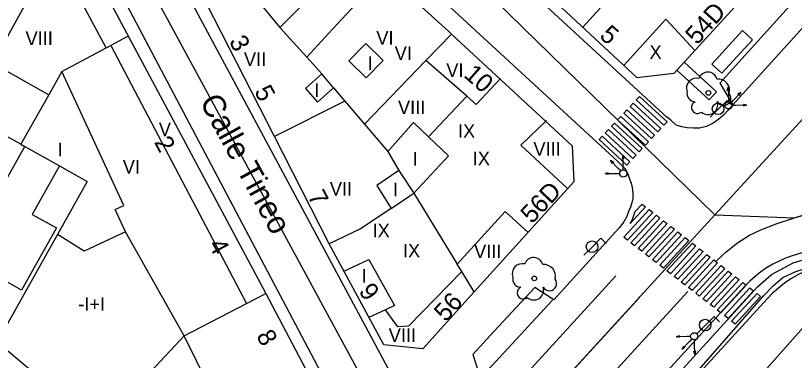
# Model space of a CAD drawing. Extents: x 282771 to 285132, y 4823109 to 4825496.
# Drawn here: x 284261.2 to 284346.9, y 4823577.3 to 4823615.2 of the extents above; entities that cross this region are included whole.
import ezdxf

# ---------------------------------------------------------------- set-up
doc = ezdxf.new("R2010")
doc.units = 0
for name, color, linetype in [('ACERA-BORDILLO', 7, 'Continuous'), ('ACERA-INTERIOR', 7, 'Continuous'), ('ARBOL', 7, 'Continuous'), ('CALLE-EJE', 7, 'Continuous'), ('CALLE-TEXTO', 7, 'Continuous'), ('CARRIL-BICI-AREA', 7, 'Continuous'), ('CARRIL-BICI-EJE', 7, 'Continuous'), ('EDIFICIO', 7, 'Continuous'), ('FAROLA', 7, 'Continuous'), ('INTERIOR-EDIFICIO', 7, 'Continuous'), ('MARQUESINA-BUS', 7, 'Continuous'), ('MEDIANERA', 7, 'Continuous'), ('NUM-LOCAL', 7, 'Continuous'), ('NUM-PORTAL', 7, 'Continuous'), ('PASO-PEATONES', 7, 'Continuous'), ('SEMAFORO', 7, 'Continuous'), ('SENAL-VIARIA', 7, 'Continuous'), ('TXT-ALTURA-EDIFICIO', 7, 'Continuous'), ('ZONA-VERDE', 7, 'Continuous')]:
    doc.layers.add(name, color=color, linetype=linetype)

msp = doc.modelspace()

# ---------------------------------------------------------------- linework, layer by layer
at = {"layer": 'ACERA-BORDILLO'}
for points in [[(284332.945, 4823604.02), (284310.402, 4823624.775), (284309.054, 4823626.142), (284308.526, 4823626.939), (284308.4, 4823627.583), (284308.426, 4823628.118), (284308.5, 4823628.506), (284308.684, 4823628.968), (284309.072, 4823629.485), (284309.735, 4823630.121), (284310.665, 4823631.141), (284354.349, 4823679.172)], [(284279.531, 4823643.35), (284327.499, 4823599.153), (284328.237, 4823598.414), (284328.607, 4823597.804), (284328.791, 4823597.25), (284328.957, 4823596.77), (284329.068, 4823596.308), (284329.161, 4823595.662), (284329.145, 4823595.097), (284329.029, 4823594.611), (284328.882, 4823594.118), (284328.686, 4823593.651), (284328.476, 4823593.101), (284328.156, 4823592.511), (284327.666, 4823591.841), (284320.472, 4823583.913), (284318.358, 4823585.287), (284313.886, 4823580.471), (284311.526, 4823577.891), (284312.436, 4823575.176)], [(284303.253, 4823574.476), (284270.046, 4823636.392)], [(284357.541, 4823628.584), (284338.747, 4823607.792), (284340.168, 4823605.4), (284339.665, 4823604.814), (284339.148, 4823604.278), (284338.631, 4823603.816), (284337.985, 4823603.373), (284337.283, 4823603.022), (284336.49, 4823602.837), (284335.843, 4823602.819), (284335.142, 4823602.874), (284334.532, 4823602.985), (284333.923, 4823603.17), (284333.325, 4823603.706), (284332.923, 4823604.037)], [(284270.337, 4823622.329), (284299.232, 4823567.514)], [(284409.685, 4823606.565), (284349.652, 4823587.674), (284348.853, 4823587.393), (284348.068, 4823587.059), (284347.304, 4823586.672), (284346.565, 4823586.234), (284345.857, 4823585.749), (284345.184, 4823585.219), (284344.549, 4823584.649), (284343.958, 4823584.042), (284276.266, 4823509.959), (284275.575, 4823509.113), (284275.024, 4823507.957), (284274.688, 4823507.042), (284274.413, 4823506.099), (284274.22, 4823505.129), (284274.074, 4823503.815)]]:
    msp.add_lwpolyline(points, dxfattribs=at)
at = {"layer": 'ACERA-INTERIOR'}
msp.add_lwpolyline([(284333.998, 4823609.213), (284337.573, 4823605.946), (284338.383, 4823606.832), (284334.805, 4823610.101)], dxfattribs=at)
at = {"layer": 'ARBOL'}
for centre in [(284337.479, 4823606.712), (284318.306, 4823586.284)]:
    msp.add_circle(centre, 0.255, dxfattribs=at)
for centre, radius, start, end in [((284337.409, 4823607.972), 1.038, 15.64228, 161.38435), ((284336.149, 4823607.242), 1.097, 75.4318, 200.55608), ((284338.539, 4823606.972), 1.272, 345.03273, 95.79925), ((284336.039, 4823606.672), 0.935, 168.59898, 268.13236), ((284339.149, 4823606.142), 0.797, 208.96246, 38.99103), ((284336.279, 4823605.122), 0.672, 113.73672, 309.4725), ((284337.419, 4823605.422), 1.086, 228.95447, 17.92796), ((284318.236, 4823587.544), 1.038, 15.64228, 161.38435), ((284316.976, 4823586.814), 1.097, 75.4318, 200.55608), ((284319.366, 4823586.544), 1.272, 345.03273, 95.79925), ((284316.866, 4823586.244), 0.935, 168.59898, 268.13236), ((284319.976, 4823585.714), 0.797, 208.96246, 38.99103), ((284317.106, 4823584.694), 0.672, 113.73672, 309.4725), ((284318.246, 4823584.994), 1.086, 228.95447, 17.92796)]:
    msp.add_arc(centre, radius, start, end, dxfattribs=at)
at = {"layer": 'CALLE-EJE'}
for points in [[(284392.778, 4823652.894), (284338.187, 4823593.294)], [(284263.797, 4823640.879), (284307.693, 4823559.92)], [(284301.976, 4823628.669), (284338.187, 4823593.294)], [(284338.187, 4823593.294), (284346.949, 4823592.97), (284404.881, 4823610.502), (284448.846, 4823624.555)], [(284338.187, 4823593.294), (284307.693, 4823559.92)]]:
    msp.add_lwpolyline(points, dxfattribs=at)
at = {"layer": 'CARRIL-BICI-AREA'}
msp.add_line((284399.296, 4823604.972), (284346.712, 4823588.768), dxfattribs=at)
for points in [[(284260.644, 4823520.74), (284274.212, 4823508.051), (284279.026, 4823513.103), (284293.348, 4823528.804), (284310.654, 4823547.73), (284331.136, 4823570.156), (284343.531, 4823584.357), (284344.589, 4823585.481), (284345.681, 4823586.377), (284347.11, 4823587.052), (284350.443, 4823588.124), (284401.327, 4823603.978), (284398.813, 4823613.239), (284399.079, 4823613.731)], [(284346.712, 4823588.768), (284345.98, 4823588.508), (284345.263, 4823588.199), (284344.563, 4823587.843), (284343.888, 4823587.441), (284343.24, 4823586.995), (284342.623, 4823586.509), (284342.043, 4823585.986), (284341.501, 4823585.43), (284277.055, 4823514.898), (284273.742, 4823511.239), (284270.536, 4823514.147), (284264.465, 4823519.878), (284262.421, 4823521.543)]]:
    msp.add_lwpolyline(points, dxfattribs=at)
at = {"layer": 'CARRIL-BICI-EJE'}
msp.add_lwpolyline([(284215.265, 4823570.549), (284218.177, 4823566.097), (284221.975, 4823559.827), (284223.35, 4823557.329), (284224.049, 4823554.812), (284224.678, 4823551.292), (284234.479, 4823534.812), (284238.542, 4823529.486), (284241.361, 4823526.526), (284243.527, 4823525.081), (284246.137, 4823523.869), (284251.682, 4823522.843), (284256.364, 4823522.19), (284260.921, 4823521.817), (284267.397, 4823515.687), (284273.876, 4823509.571), (284342.869, 4823585.356), (284344.418, 4823586.702), (284346.824, 4823588.007), (284349.882, 4823588.905)], dxfattribs=at)
at = {"layer": 'EDIFICIO'}
for points in [[(284319.236, 4823638.799), (284329.846, 4823650.488), (284336.036, 4823657.298), (284342.836, 4823664.778), (284349.556, 4823672.178), (284354.956, 4823678.128), (284357.696, 4823678.128), (284367.116, 4823669.698), (284377.999, 4823660.131), (284378.073, 4823657.804), (284372.656, 4823651.748), (284367.256, 4823645.808), (284359.086, 4823636.819), (284352.596, 4823629.679), (284341.946, 4823617.959), (284333.666, 4823608.849), (284329.616, 4823608.359), (284319.786, 4823617.539), (284311.036, 4823625.709), (284310.496, 4823629.179), (284319.236, 4823638.799)], [(284293.157, 4823627.759), (284301.796, 4823619.919), (284308.856, 4823613.499), (284309.196, 4823613.199), (284322.472, 4823600.902), (284322.648, 4823596.922), (284311.696, 4823584.809), (284306.036, 4823578.539), (284301.736, 4823578.959), (284295.717, 4823590.099), (284289.687, 4823601.929), (284281.377, 4823618.239), (284276.057, 4823628.679), (284271.327, 4823637.949), (284273.445, 4823641.9), (284277.239, 4823642.226), (284283.457, 4823636.579), (284283.577, 4823636.459), (284293.157, 4823627.759)], [(284274.437, 4823544.129), (284262.327, 4823530.95), (284257.307, 4823525.49), (284247.387, 4823526.86), (284241.067, 4823537.3), (284226.927, 4823560.659), (284232.977, 4823571.379), (284242.807, 4823588.789), (284252.607, 4823606.169), (284262.347, 4823623.549), (284266.857, 4823625.589), (284288.747, 4823584.619), (284297.077, 4823568.809), (284285.407, 4823556.089), (284274.437, 4823544.129)]]:
    msp.add_lwpolyline(points, dxfattribs=at)
at = {"layer": 'FAROLA'}
for p, q in [((284339.524, 4823605.896), (284338.584, 4823604.966)), ((284340.114, 4823605.306), (284339.524, 4823605.896)), ((284338.584, 4823604.966), (284337.654, 4823604.026)), ((284325.641, 4823590.709), (284324.701, 4823589.779)), ((284326.231, 4823590.119), (284325.641, 4823590.709)), ((284324.701, 4823589.779), (284323.771, 4823588.839)), ((284338.1, 4823582.081), (284337.16, 4823581.151)), ((284338.69, 4823581.491), (284338.1, 4823582.081)), ((284337.16, 4823581.151), (284336.23, 4823580.211))]:
    msp.add_line(p, q, dxfattribs=at)
for centre in [(284338.544, 4823604.966), (284324.661, 4823589.779), (284337.12, 4823581.151)]:
    msp.add_circle(centre, 0.637, dxfattribs=at)
at = {"layer": 'INTERIOR-EDIFICIO'}
for points in [[(284293.107, 4823616.729), (284287.587, 4823622.239), (284282.237, 4823627.599), (284280.257, 4823625.619), (284283.597, 4823621.879), (284285.318, 4823619.98), (284290.301, 4823613.923), (284293.107, 4823616.729)], [(284297.896, 4823610.229), (284299.806, 4823608.369), (284301.666, 4823610.289), (284299.746, 4823612.139), (284297.896, 4823610.229)], [(284258.767, 4823557.469), (284270.347, 4823569.869), (284276.127, 4823576.059), (284282.987, 4823569.869), (284285.017, 4823572.119), (284284.647, 4823572.439), (284282.497, 4823574.379), (284279.767, 4823579.959), (284273.307, 4823591.399), (284272.167, 4823593.879), (284273.097, 4823594.309), (284266.297, 4823609.079), (284264.847, 4823606.509), (284261.764, 4823601.057), (284259.582, 4823602.275)], [(284293.106, 4823607.183), (284294.902, 4823608.799)], [(284296.204, 4823607.28), (284294.902, 4823608.799)], [(284293.106, 4823607.183), (284294.444, 4823605.696)], [(284294.444, 4823605.696), (284296.204, 4823607.28)], [(284305.056, 4823595.659), (284308.856, 4823599.779), (284306.646, 4823601.879), (284304.996, 4823603.449), (284302.176, 4823600.249)], [(284258.217, 4823593.729), (284262.225, 4823600.799), (284266.024, 4823598.679), (284269.087, 4823596.969), (284265.792, 4823591.112), (284259.137, 4823579.279)], [(284302.176, 4823600.249), (284303.392, 4823598.155), (284300.964, 4823596.536), (284302.559, 4823593.994), (284305.056, 4823595.659)], [(284297.348, 4823587.08), (284299.466, 4823588.079), (284300.076, 4823588.379), (284302.906, 4823583.309), (284301.916, 4823582.829), (284300.105, 4823581.978)]]:
    msp.add_lwpolyline(points, dxfattribs=at)
at = {"layer": 'MARQUESINA-BUS'}
msp.add_lwpolyline([(284342.334, 4823612.565), (284341.227, 4823613.577), (284337.854, 4823609.886), (284338.961, 4823608.874), (284342.334, 4823612.565)], dxfattribs=at)
at = {"layer": 'MEDIANERA'}
for points in [[(284266.297, 4823609.079), (284271.177, 4823611.679), (284266.177, 4823621.019), (284264.577, 4823620.709), (284258.657, 4823609.989), (284264.847, 4823606.509)], [(284293.247, 4823610.639), (284296.096, 4823613.739), (284301.796, 4823619.919)], [(284321.596, 4823619.559), (284325.546, 4823616.039), (284323.646, 4823613.939)], [(284328.156, 4823609.719), (284332.776, 4823614.819), (284335.976, 4823611.389)], [(284293.247, 4823610.639), (284290.301, 4823613.923)], [(284306.376, 4823610.279), (284309.196, 4823613.199)], [(284273.587, 4823612.969), (284271.677, 4823611.949), (284286.635, 4823583.523)], [(284271.177, 4823611.679), (284271.677, 4823611.949)], [(284293.247, 4823610.639), (284294.902, 4823608.799)], [(284299.616, 4823603.259), (284306.376, 4823610.279)], [(284310.876, 4823606.349), (284306.376, 4823610.279)], [(284314.576, 4823608.309), (284311.916, 4823605.449), (284310.876, 4823606.349)], [(284296.204, 4823607.28), (284297.446, 4823605.809), (284299.616, 4823603.259)], [(284310.876, 4823606.349), (284306.646, 4823601.879)], [(284297.446, 4823605.809), (284289.687, 4823601.929)], [(284321.976, 4823596.179), (284316.826, 4823600.949), (284319.666, 4823603.689)], [(284299.616, 4823603.259), (284302.176, 4823600.249)], [(284261.764, 4823601.057), (284262.225, 4823600.799)], [(284266.024, 4823598.679), (284263.027, 4823593.329), (284265.687, 4823591.839), (284261.827, 4823584.989), (284259.237, 4823586.449), (284256.183, 4823580.999)], [(284303.392, 4823598.155), (284305.056, 4823595.659)], [(284305.056, 4823595.659), (284309.818, 4823587.871)], [(284302.559, 4823593.994), (284299.176, 4823591.739), (284295.717, 4823590.099)], [(284309.818, 4823587.871), (284315.106, 4823593.659), (284317.616, 4823591.359)], [(284273.307, 4823591.399), (284268.737, 4823589.299), (284265.792, 4823591.112)], [(284310.316, 4823587.059), (284309.818, 4823587.871)], [(284311.696, 4823584.809), (284310.316, 4823587.059), (284304.456, 4823581.019), (284303.286, 4823580.969), (284301.916, 4823582.829)], [(284286.635, 4823583.523), (284288.747, 4823584.619)], [(284276.127, 4823576.059), (284279.767, 4823579.959), (284286.635, 4823583.523)], [(284281.99, 4823559.213), (284278.44, 4823562.464), (284275.892, 4823564.796), (284270.347, 4823569.869), (284259.137, 4823579.279), (284256.183, 4823580.999)]]:
    msp.add_lwpolyline(points, dxfattribs=at)
at = {"layer": 'PASO-PEATONES'}
for points in [[(284332.578, 4823603.146), (284329.53, 4823605.961), (284329.871, 4823606.326), (284332.919, 4823603.512)], [(284331.896, 4823602.415), (284328.848, 4823605.229), (284329.189, 4823605.595), (284332.237, 4823602.781)], [(284331.214, 4823601.684), (284328.166, 4823604.498), (284328.507, 4823604.864), (284331.555, 4823602.049)], [(284330.532, 4823600.953), (284327.484, 4823603.766), (284327.825, 4823604.132), (284330.873, 4823601.318)], [(284329.85, 4823600.221), (284326.802, 4823603.035), (284327.143, 4823603.401), (284330.191, 4823600.587)], [(284329.168, 4823599.49), (284326.12, 4823602.304), (284326.461, 4823602.67), (284329.509, 4823599.855)], [(284328.486, 4823598.759), (284325.438, 4823601.572), (284325.779, 4823601.938), (284328.827, 4823599.124)], [(284329.257, 4823593.208), (284329.357, 4823593.6), (284329.418, 4823593.667), (284330.166, 4823594.481), (284330.561, 4823594.173), (284328.877, 4823592.337), (284329.038, 4823592.635)], [(284328.16, 4823590.817), (284330.957, 4823593.865), (284331.353, 4823593.557), (284328.556, 4823590.509)], [(284328.952, 4823590.2), (284331.749, 4823593.249), (284332.145, 4823592.94), (284329.348, 4823589.892)], [(284332.936, 4823592.324), (284330.139, 4823589.276), (284329.743, 4823589.584), (284332.54, 4823592.632)], [(284333.728, 4823591.708), (284330.931, 4823588.659), (284330.535, 4823588.968), (284333.332, 4823592.016)], [(284334.519, 4823591.091), (284331.722, 4823588.043), (284331.327, 4823588.351), (284334.124, 4823591.399)], [(284335.311, 4823590.475), (284332.514, 4823587.427), (284332.118, 4823587.735), (284334.915, 4823590.783)], [(284336.103, 4823589.859), (284333.306, 4823586.81), (284332.91, 4823587.118), (284335.707, 4823590.167)], [(284336.894, 4823589.242), (284334.097, 4823586.194), (284333.701, 4823586.502), (284336.498, 4823589.55)], [(284337.686, 4823588.626), (284334.889, 4823585.578), (284334.493, 4823585.886), (284337.29, 4823588.934)], [(284338.478, 4823588.009), (284335.68, 4823584.961), (284335.285, 4823585.269), (284338.082, 4823588.318)], [(284339.269, 4823587.393), (284336.472, 4823584.345), (284336.076, 4823584.653), (284338.873, 4823587.701)], [(284340.061, 4823586.777), (284337.264, 4823583.728), (284336.868, 4823584.037), (284339.665, 4823587.085)], [(284340.852, 4823586.16), (284338.055, 4823583.112), (284337.66, 4823583.42), (284340.457, 4823586.468)], [(284341.644, 4823585.544), (284338.847, 4823582.496), (284338.451, 4823582.804), (284341.248, 4823585.852)], [(284342.435, 4823584.928), (284339.639, 4823581.879), (284339.243, 4823582.188), (284342.04, 4823585.236)], [(284343.227, 4823584.311), (284340.43, 4823581.263), (284340.034, 4823581.571), (284342.831, 4823584.619)]]:
    msp.add_lwpolyline(points, close=True, dxfattribs=at)
at = {"layer": 'SEMAFORO'}
for p, q in [((284339.558, 4823606.963), (284339.648, 4823607.345)), ((284339.648, 4823607.345), (284339.681, 4823606.146)), ((284339.648, 4823607.345), (284339.758, 4823606.968)), ((284340.247, 4823605.921), (284341.073, 4823606.794)), ((284340.729, 4823606.595), (284341.073, 4823606.794)), ((284340.893, 4823606.439), (284341.073, 4823606.794)), ((284339.681, 4823606.146), (284339.692, 4823605.746)), ((284339.975, 4823605.634), (284340.247, 4823605.921)), ((284340.503, 4823605.368), (284341.702, 4823605.401)), ((284341.319, 4823605.491), (284341.702, 4823605.401)), ((284341.325, 4823605.291), (284341.702, 4823605.401)), ((284340.103, 4823605.357), (284340.503, 4823605.368)), ((284328.008, 4823599.466), (284328.108, 4823599.846)), ((284328.108, 4823598.646), (284328.108, 4823599.846)), ((284328.208, 4823599.466), (284328.108, 4823599.846)), ((284327.548, 4823598.406), (284326.698, 4823599.256)), ((284326.888, 4823598.906), (284326.698, 4823599.256)), ((284327.048, 4823599.066), (284326.698, 4823599.256)), ((284328.108, 4823598.246), (284328.108, 4823598.646)), ((284326.108, 4823597.846), (284326.488, 4823597.946)), ((284326.108, 4823597.846), (284327.308, 4823597.846)), ((284326.488, 4823597.746), (284326.108, 4823597.846)), ((284327.308, 4823597.846), (284327.708, 4823597.846)), ((284327.828, 4823598.126), (284327.548, 4823598.406)), ((284334.298, 4823579.968), (284333.921, 4823579.857)), ((284335.121, 4823579.891), (284333.921, 4823579.857)), ((284334.304, 4823579.768), (284333.921, 4823579.857)), ((284335.521, 4823579.902), (284335.121, 4823579.891)), ((284335.376, 4823579.337), (284334.55, 4823578.464)), ((284334.73, 4823578.819), (284334.55, 4823578.464)), ((284335.648, 4823579.625), (284335.376, 4823579.337)), ((284335.943, 4823579.113), (284335.931, 4823579.513)), ((284335.976, 4823577.913), (284335.943, 4823579.113)), ((284334.895, 4823578.664), (284334.55, 4823578.464)), ((284335.976, 4823577.913), (284335.865, 4823578.29)), ((284336.065, 4823578.296), (284335.976, 4823577.913))]:
    msp.add_line(p, q, dxfattribs=at)
for centre in [(284339.703, 4823605.346), (284328.108, 4823597.846), (284335.92, 4823579.913)]:
    msp.add_circle(centre, 0.4, dxfattribs=at)
at = {"layer": 'SENAL-VIARIA'}
for points in [[(284359.59, 4823626.866), (284340.168, 4823605.4)], [(284338.363, 4823588.223), (284339.434, 4823589.22), (284340.69, 4823590.218), (284341.982, 4823591.049), (284343.238, 4823591.64), (284344.936, 4823592.305), (284346.949, 4823592.97), (284354.944, 4823595.538)], [(284327.297, 4823586.564), (284269.291, 4823523.08)], [(284335.218, 4823584.857), (284274.458, 4823518.359)], [(284271.874, 4823520.72), (284329.881, 4823584.203)], [(284320.306, 4823583.894), (284312.263, 4823575.19)]]:
    msp.add_lwpolyline(points, dxfattribs=at)
at = {"layer": 'ZONA-VERDE'}
msp.add_lwpolyline([(284373.498, 4823592.304), (284373.253, 4823592.028), (284372.907, 4823591.842), (284372.517, 4823591.792), (284372.157, 4823591.875), (284365.257, 4823589.668), (284365.011, 4823589.386), (284364.659, 4823589.196), (284364.262, 4823589.146), (284363.898, 4823589.233), (284357.006, 4823587.029), (284356.428, 4823586.844), (284351.913, 4823585.4), (284335.666, 4823567.029), (284342.302, 4823559.765), (284344.756, 4823557.079), (284412.805, 4823480.31)], dxfattribs=at)

# ---------------------------------------------------------------- texts
at = {"layer": 'CALLE-TEXTO'}
msp.add_text('Calle Tineo', height=2.5, rotation=298.46661, dxfattribs=at).set_placement((284281.41, 4823605.772))
at = {"layer": 'NUM-LOCAL'}
for s, rotation, p in [('54D', 47.87351, (284336.228, 4823611.922)), ('5', 298.06004, (284287.43, 4823606.896)), ('7', 298.06004, (284293.29, 4823595.351)), ('56D', 46.51858, (284318.048, 4823592.217)), ('9', 306.31365, (284298.899, 4823584.852)), ('8', 297.99004, (284287.66, 4823579.978))]:
    msp.add_text(s, height=2, rotation=rotation, dxfattribs=at).set_placement(p)
at = {"layer": 'NUM-PORTAL'}
for s, rotation, p in [('5', 318.62004, (284325.381, 4823612.874)), ('3', 298.06004, (284284.652, 4823612.401)), ('10', 318.62004, (284310.437, 4823608.557)), ('2', 297.99004, (284276.41, 4823601.299)), ('4', 297.99004, (284282.373, 4823590.017)), ('56', 48.00004, (284308.557, 4823581.404))]:
    msp.add_text(s, height=2, rotation=rotation, dxfattribs=at).set_placement(p)
at = {"layer": 'TXT-ALTURA-EDIFICIO'}
for s, p in [('VIII', (284262.286, 4823611.979)), ('VI', (284300.912, 4823612.024)), ('VI', (284302.937, 4823610.339)), ('X', (284330.99, 4823610.459)), ('VII', (284286.337, 4823609.672)), ('I', (284299.945, 4823609.229)), ('VI', (284308.617, 4823608.469)), ('I', (284294.093, 4823606.278)), ('VIII', (284303.296, 4823604.379)), ('V', (284276.968, 4823601.949)), ('IX', (284309.899, 4823601.769)), ('I', (284265.826, 4823599.749)), ('VIII', (284318.206, 4823599.799)), ('I', (284304.905, 4823598.718)), ('IX', (284311.528, 4823598.744)), ('VI', (284272.997, 4823597.839)), ('VII', (284295.795, 4823595.397)), ('I', (284302.756, 4823595.333)), ('IX', (284300.5, 4823590.809)), ('IX', (284303.848, 4823588.592)), ('VIII', (284311.676, 4823588.519)), ('I', (284299.296, 4823585.821)), ('-I+I', (284268.093, 4823582.719)), ('VIII', (284302.276, 4823579.279))]:
    msp.add_text(s, height=1.5, rotation=0.00004, dxfattribs=at).set_placement(p)

doc.saveas('drawing.dxf')
